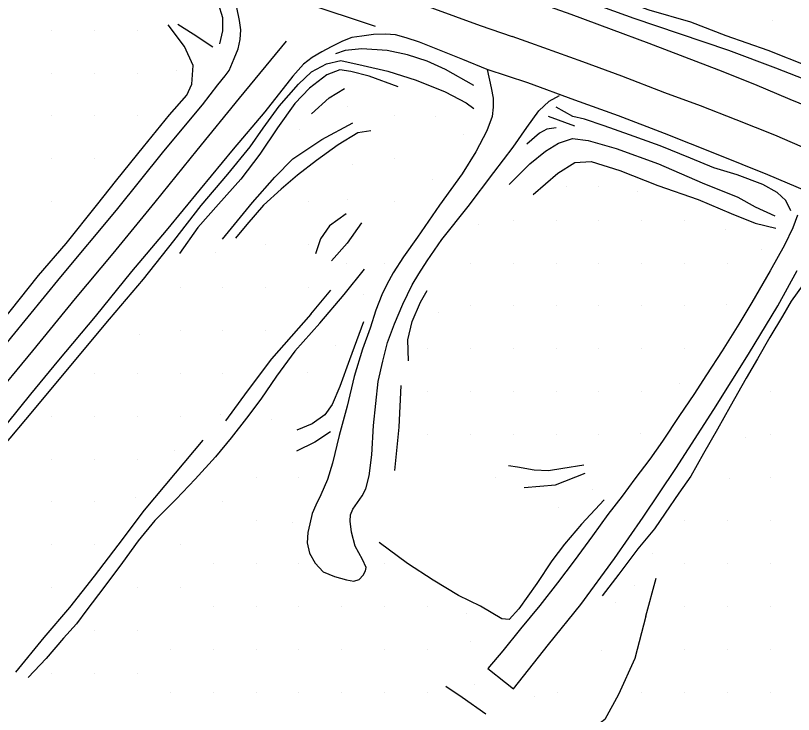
# Model space of a CAD drawing. Extents: x 1497074 to 1501343, y 481943 to 486114.
# Drawn here: x 1500516.8 to 1500789, y 482233 to 482477.4 of the extents above; entities that cross this region are included whole.
import ezdxf

# ---------------------------------------------------------------- set-up
doc = ezdxf.new("R2010")
doc.units = 0
doc.layers.add('PH Exist DTM Breakline', color=7, linetype='Continuous')
doc.layers.add('PH Exist DTM Point', color=7, linetype='Continuous')

msp = doc.modelspace()

# ---------------------------------------------------------------- linework, layer by layer
at = {"layer": 'PH Exist DTM Breakline'}
for points in [[(1500369.66, 482584.94), (1500390.85, 482577.55), (1500412.23, 482569.72), (1500436.39, 482561.28), (1500463.73, 482551.56), (1500488.07, 482542.65), (1500519.2, 482531.68), (1500547.67, 482521.38), (1500571.4, 482512.81), (1500599.53, 482502.81), (1500623.37, 482494.22), (1500646.19, 482486.12), (1500679.44, 482473.93), (1500690.61, 482470.06)], [(1500588.26, 482467.46), (1500589.39, 482472.03), (1500589.35, 482476.53), (1500587.85, 482481.48), (1500585.16, 482486.27), (1500582.07, 482489.31), (1500577.42, 482492.09), (1500569.24, 482495.63), (1500559.98, 482499.25), (1500548.78, 482504.19), (1500539.04, 482508.06)], [(1500642.81, 482473.51), (1500617.76, 482481.86), (1500589.61, 482491.56)], [(1500702.22, 482492.92), (1500720.13, 482486.15), (1500738.48, 482479.36), (1500753.05, 482475.19), (1500765.34, 482470.37), (1500780.04, 482465.31), (1500794.2, 482459.7), (1500803.34, 482456.23), (1500811.04, 482453.28), (1500816.14, 482452.68)], [(1500813.28, 482447.99), (1500797.77, 482453.19), (1500782.92, 482459.01), (1500766.39, 482465.17), (1500749.18, 482470.99), (1500733.28, 482476.34), (1500716.14, 482482.47), (1500698.83, 482489.93)], [(1500696.34, 482483.22), (1500711.1, 482477.85), (1500725.25, 482472.63), (1500738.4, 482467.66), (1500750.9, 482462.97), (1500762.77, 482458.4), (1500775.39, 482453.4), (1500787.77, 482448.18), (1500799.82, 482443.18)], [(1500414.05, 482240.94), (1500429.17, 482259.31), (1500444.34, 482278.15), (1500463.33, 482301.05), (1500480.86, 482322.54), (1500498.2, 482343.84), (1500515.56, 482364.95), (1500532.69, 482385.97), (1500552.09, 482409.26), (1500568.75, 482429.92), (1500582.21, 482446.19), (1500587.63, 482453.11), (1500590.22, 482456.23), (1500591.53, 482458.17), (1500593.37, 482462.3), (1500594.72, 482465.78), (1500595.39, 482468.97), (1500595.61, 482472.36), (1500595.23, 482475.62), (1500594.21, 482480.19)], [(1500407.29, 482243.29), (1500424.33, 482263.33), (1500439.43, 482282.02), (1500451.97, 482297.42), (1500462, 482309.33), (1500469.41, 482317.92), (1500480.82, 482332.84), (1500490.92, 482345.27), (1500499.03, 482355.28), (1500507.38, 482364.89), (1500514.89, 482373.96), (1500524.84, 482386.41), (1500534.57, 482397.68), (1500545.09, 482410.97), (1500552.2, 482419.91), (1500561.58, 482431.41), (1500570.65, 482442.63), (1500576.79, 482449.58), (1500578.54, 482453.41), (1500579.02, 482459.87), (1500575.96, 482466.59), (1500570.17, 482474.15)], [(1500585.89, 482466.28), (1500578.94, 482470.86), (1500573.57, 482474.28)], [(1500681.8, 482458.54), (1500673.29, 482462.02), (1500658.2, 482468), (1500653.46, 482469.6), (1500649.8, 482470.58), (1500646.24, 482470.85), (1500642.07, 482470.77), (1500638.02, 482470.2), (1500634.53, 482469.68), (1500631.24, 482468.38), (1500627.27, 482466.48), (1500623.97, 482464.64), (1500620.66, 482462.65), (1500617.6, 482460.38), (1500613.85, 482456.18), (1500604.01, 482443.67), (1500592.91, 482430.61), (1500581.46, 482416.66), (1500569.52, 482402.2), (1500557.37, 482387.82), (1500544.64, 482372.08), (1500531.81, 482356.82), (1500522.03, 482344.96), (1500509.47, 482329.48)], [(1500794.9, 482430.2), (1500782.58, 482435.55), (1500769, 482440.95), (1500756.48, 482445.85), (1500744.05, 482450.38), (1500729.02, 482456.19), (1500715.32, 482461.15), (1500697.19, 482467.75), (1500690.61, 482470.06)], [(1500611.55, 482468.35), (1500595.11, 482448.49), (1500580.2, 482430.32), (1500565.5, 482412.13), (1500550.82, 482394.18), (1500537.72, 482378.36), (1500522.7, 482360.14), (1500507.83, 482342.21), (1500488.41, 482318.6), (1500471.17, 482297.08), (1500457.4, 482280.5), (1500443.69, 482263.73), (1500429.82, 482246.67), (1500419.65, 482234.16)], [(1500677.15, 482452.95), (1500667.3, 482458.47), (1500660.8, 482461.39), (1500654.03, 482463.65), (1500646.81, 482465.18), (1500638.01, 482465.71), (1500632.16, 482465.09), (1500628.79, 482463.95)], [(1500511.92, 482325.95), (1500523.48, 482339.7), (1500536.72, 482355.69), (1500549.7, 482371.14), (1500561.58, 482385.22), (1500572.2, 482398.56), (1500581.74, 482410.93), (1500591.05, 482421.93), (1500598.92, 482431.5), (1500603.45, 482438.01), (1500609.06, 482445.7), (1500615.79, 482453.4), (1500620.36, 482457.63), (1500625.63, 482460.5), (1500630.67, 482461.66), (1500638.46, 482459.9), (1500647.07, 482457.9), (1500656.96, 482454.79), (1500667.17, 482450.73), (1500674.47, 482446.87), (1500677.24, 482444.81)], [(1500650.7, 482452.47), (1500640.56, 482456.11), (1500634.09, 482457.83), (1500630.28, 482458.43), (1500625.79, 482456.6), (1500619.67, 482451.96), (1500614.53, 482446.56), (1500608.43, 482438.09), (1500602.29, 482428.93), (1500595.6, 482420.2), (1500587.86, 482411.44), (1500580.62, 482403.24), (1500574.22, 482394.19)], [(1500681.8, 482458.54), (1500683.2, 482452.08), (1500683.9, 482448.53), (1500683.98, 482445.31), (1500683.61, 482442.12), (1500681.69, 482437.07), (1500677.9, 482429.69), (1500673.11, 482422), (1500665.16, 482411.03), (1500657.45, 482399.86), (1500652.58, 482392.94), (1500649, 482387.42), (1500646.72, 482383.32), (1500644.99, 482379.66), (1500642.9, 482374.29), (1500640.85, 482368.05), (1500638.19, 482360.73), (1500635.35, 482351.14), (1500632.82, 482340.8), (1500630.09, 482330.48), (1500627.72, 482320.85), (1500625.94, 482315.07), (1500623.59, 482309.7), (1500621.9, 482306.12), (1500620.66, 482303.22), (1500619.75, 482299.62), (1500619.13, 482296.63), (1500618.88, 482292.98), (1500619.63, 482289.35), (1500621.71, 482285.8), (1500624.51, 482282.85), (1500628.38, 482281.21), (1500632.58, 482280.02), (1500635.14, 482279.59), (1500637.01, 482280.12), (1500638.5, 482281.67), (1500639.29, 482283.12), (1500639.53, 482284.38), (1500638.27, 482287.11), (1500635.7, 482291.82), (1500634.32, 482296.72), (1500633.94, 482300.52), (1500634.05, 482302.74), (1500634.85, 482304.77), (1500636.45, 482307.09), (1500638.16, 482309.43), (1500639.4, 482311.82), (1500640.53, 482316.36), (1500641.46, 482323.69), (1500642.07, 482334), (1500642.84, 482341.7), (1500643.76, 482349.35), (1500645.35, 482356.45), (1500647, 482363.04), (1500649.41, 482369.6), (1500652.39, 482376.46), (1500655.62, 482383.16), (1500657.9, 482387.01), (1500660.91, 482391.64), (1500665.98, 482399.02), (1500675.21, 482410.59), (1500684.23, 482422.48), (1500691, 482431.34), (1500695.71, 482438.18), (1500699.95, 482444.05), (1500703.53, 482447.4), (1500707.2, 482449.4)], [(1500793.83, 482415.82), (1500780.1, 482421.68), (1500762.08, 482428.87), (1500743.9, 482436.08), (1500727.78, 482442.25), (1500712.55, 482447.81), (1500696.05, 482453.87), (1500681.8, 482458.54)], [(1500620.39, 482443.02), (1500626.58, 482448.56), (1500631.9, 482451.91)], [(1500788.14, 482409.05), (1500786.39, 482412.67), (1500783.36, 482415.44), (1500778.29, 482418.27), (1500769.32, 482421.68), (1500761.13, 482424.07), (1500753.02, 482427.54), (1500742.42, 482431.79), (1500731.69, 482435.64), (1500722.77, 482438.82), (1500715.88, 482441.17), (1500711.78, 482442.12), (1500706.01, 482445.27)], [(1500703.24, 482442.22), (1500712.45, 482438.85)], [(1500589.24, 482399.15), (1500599.71, 482411.93), (1500607.54, 482420.82), (1500613.82, 482427.28), (1500624.01, 482434.05), (1500634.79, 482439.85)], [(1500641.1, 482437.02), (1500636.59, 482436.31), (1500629.76, 482432.12), (1500622.17, 482426.65), (1500615.47, 482421.53), (1500609.74, 482416.65), (1500603.58, 482411.05), (1500597.74, 482404.32), (1500593.79, 482399.48)], [(1500706.03, 482438.06), (1500702.79, 482437.68), (1500700.16, 482436.25), (1500695.68, 482432.4)], [(1500689.59, 482418.32), (1500696.73, 482425.55), (1500702.29, 482429.91), (1500706.85, 482432.76), (1500711.75, 482434.4), (1500717.21, 482433.7), (1500727.05, 482430.86), (1500741.82, 482425.55), (1500757.09, 482418.87), (1500769.61, 482413.86), (1500775.7, 482410.5), (1500782.56, 482407.32)], [(1500698, 482414.73), (1500706.62, 482422.26), (1500712.51, 482425.94), (1500718.25, 482426.27), (1500728.32, 482423.17), (1500741.54, 482417.97), (1500755.74, 482413.07), (1500767.2, 482408.19), (1500775.7, 482404.78), (1500782.84, 482403.03)], [(1500632.46, 482408.01), (1500626.73, 482403.85), (1500623.57, 482399.23), (1500621.74, 482393.99)], [(1500790.49, 482407.6), (1500788.82, 482403.12), (1500785.92, 482397.03), (1500780.94, 482388.08), (1500774.43, 482377.05), (1500769.98, 482369.4), (1500764.14, 482360.09), (1500758.67, 482351.67), (1500754.22, 482344.82), (1500749.21, 482337.47), (1500743.19, 482328.55), (1500738.84, 482322.24), (1500733.53, 482315.38), (1500729.06, 482309.31), (1500724.04, 482302.82), (1500718.75, 482295.41), (1500712.31, 482286.67), (1500706.42, 482279.01), (1500700.32, 482271.06), (1500693.47, 482262.92), (1500687.36, 482255.18), (1500682.05, 482249), (1500688.3, 482244.1), (1500691.03, 482241.88), (1500703.31, 482257.46), (1500714.58, 482271.43), (1500726.37, 482287.44), (1500736.46, 482301.91), (1500747.89, 482318.91), (1500761.22, 482339.56), (1500773.29, 482358.93), (1500783.59, 482375.85), (1500790.32, 482388.22)], [(1500637.84, 482404.88), (1500632.88, 482397.76), (1500627.38, 482391.59)], [(1500623.35, 482369.82), (1500631.76, 482379.83), (1500638.98, 482388.66)], [(1500792.41, 482383.26), (1500788.24, 482377.47), (1500785.26, 482372.19), (1500780.72, 482364.92), (1500776.51, 482357.35), (1500772.49, 482350.59), (1500766.95, 482340.64), (1500762.47, 482332.74), (1500757.51, 482324.15), (1500753.1, 482316.23), (1500748.98, 482310.33), (1500744.18, 482303.34), (1500740.37, 482297.87), (1500734.62, 482290.86), (1500727.89, 482281.99), (1500722.11, 482274.39)], [(1500620.14, 482372.97), (1500627.15, 482381.29)], [(1500654.38, 482356.67), (1500654.06, 482363.91), (1500655.6, 482370.36), (1500658.55, 482377.12), (1500660.84, 482381.24)], [(1500620.14, 482372.97), (1500606.36, 482357.29), (1500597.85, 482345.96), (1500590.33, 482335.66)], [(1500623.35, 482369.82), (1500614.51, 482359.99), (1500608.08, 482351.26), (1500602.66, 482343.18), (1500597.64, 482336.55), (1500592.24, 482329.68), (1500586.79, 482323), (1500579.66, 482315.22), (1500572.96, 482308.28), (1500565.53, 482300.77), (1500559.75, 482293.63), (1500554.2, 482286.08), (1500547.65, 482277.31), (1500541.79, 482269.51), (1500538.1, 482264.63), (1500533.57, 482259.58), (1500527.48, 482252.49), (1500521.27, 482245.93)], [(1500638.53, 482370.27), (1500633.62, 482356.96), (1500630.24, 482347.6), (1500627.59, 482341.32), (1500625.06, 482337.74), (1500620.57, 482334.58), (1500615.2, 482332.4)], [(1500649.56, 482318.27), (1500651.02, 482333.37), (1500651.79, 482348.04)], [(1500626.97, 482331.81), (1500621.53, 482328.13), (1500615.11, 482325.06)], [(1500516.91, 482247.79), (1500526.87, 482259.91), (1500535.8, 482270.39), (1500544.43, 482281.31), (1500552.67, 482292.15), (1500561.96, 482304.38), (1500572.74, 482317.37), (1500582.45, 482328.83)], [(1500715.71, 482320.18), (1500708.33, 482318.96), (1500703.29, 482318.1), (1500698.27, 482318.39), (1500692.49, 482319.47), (1500689.28, 482319.87)], [(1500694.79, 482312.35), (1500705.81, 482313.29), (1500716.1, 482317.38)], [(1500722.84, 482308), (1500714.86, 482299.48), (1500708.86, 482292.54), (1500704.45, 482286.7), (1500699.2, 482278.77), (1500692.91, 482269.91), (1500689.6, 482266.11), (1500686.96, 482266.36), (1500679.56, 482270.83), (1500671.87, 482274.5), (1500662.93, 482279.9), (1500653.97, 482285.71), (1500644.01, 482293.03)], [(1500737.37, 482267.28), (1500740.98, 482280.57)], [(1500737.37, 482267.28), (1500733.54, 482252.51), (1500727.77, 482239.94), (1500722.98, 482231.23), (1500720.03, 482228.88)], [(1500681.37, 482233.07), (1500673.07, 482238.89), (1500667.39, 482242.69)]]:
    msp.add_lwpolyline(points, dxfattribs=at)
at = {"layer": 'PH Exist DTM Point'}
for p, q in [((1500781.61, 482475.58), (1500781.61, 482475.58)), ((1500529.38, 482472.25), (1500529.38, 482472.25)), ((1500544.38, 482472.25), (1500544.38, 482472.25)), ((1500559.38, 482472.25), (1500559.38, 482472.25)), ((1500573.29, 482458.21), (1500573.29, 482458.21)), ((1500529.38, 482457.25), (1500529.38, 482457.25)), ((1500544.38, 482457.25), (1500544.38, 482457.25)), ((1500559.38, 482457.25), (1500559.38, 482457.25)), ((1500632.87, 482445.62), (1500632.87, 482445.62)), ((1500529.38, 482442.25), (1500529.38, 482442.25)), ((1500544.38, 482442.25), (1500544.38, 482442.25)), ((1500559.38, 482442.25), (1500559.38, 482442.25)), ((1500649.38, 482442.25), (1500649.38, 482442.25)), ((1500663.9, 482441.97), (1500663.9, 482441.97)), ((1500616.18, 482437.6), (1500616.18, 482437.6)), ((1500673.66, 482435.73), (1500673.66, 482435.73)), ((1500529.38, 482427.25), (1500529.38, 482427.25)), ((1500544.4, 482427.28), (1500544.4, 482427.28)), ((1500634.61, 482425.27), (1500634.61, 482425.27)), ((1500649.38, 482427.25), (1500649.38, 482427.25)), ((1500662.64, 482419.87), (1500662.64, 482419.87)), ((1500709.71, 482417.53), (1500709.71, 482417.53)), ((1500720.87, 482417.65), (1500720.87, 482417.65)), ((1500734.5, 482415.69), (1500734.5, 482415.69)), ((1500529.38, 482412.25), (1500529.38, 482412.25)), ((1500619.38, 482412.25), (1500619.38, 482412.25)), ((1500632.96, 482413.21), (1500632.96, 482413.21)), ((1500649.38, 482412.25), (1500649.38, 482412.25)), ((1500678.81, 482404.22), (1500678.81, 482404.22)), ((1500690.98, 482405.8), (1500690.98, 482405.8)), ((1500705.98, 482405.8), (1500705.98, 482405.8)), ((1500720.98, 482405.8), (1500720.98, 482405.8)), ((1500735.98, 482405.8), (1500735.98, 482405.8)), ((1500750.98, 482405.8), (1500750.98, 482405.8)), ((1500765.27, 482402.49), (1500765.27, 482402.49)), ((1500604.38, 482397.25), (1500604.38, 482397.25)), ((1500619.21, 482397.35), (1500619.21, 482397.35)), ((1500777.91, 482395.42), (1500777.91, 482395.42)), ((1500586.71, 482394.67), (1500586.71, 482394.67)), ((1500632.73, 482390.77), (1500632.73, 482390.77)), ((1500645.98, 482390.8), (1500645.98, 482390.8)), ((1500675.98, 482390.8), (1500675.98, 482390.8)), ((1500690.98, 482390.8), (1500690.98, 482390.8)), ((1500705.98, 482390.8), (1500705.98, 482390.8)), ((1500720.98, 482390.8), (1500720.98, 482390.8)), ((1500735.98, 482390.8), (1500735.98, 482390.8)), ((1500750.98, 482390.8), (1500750.98, 482390.8)), ((1500765.98, 482390.8), (1500765.98, 482390.8)), ((1500574.38, 482382.25), (1500574.38, 482382.25)), ((1500589.38, 482382.25), (1500589.38, 482382.25)), ((1500604.38, 482382.25), (1500604.38, 482382.25)), ((1500619.38, 482382.25), (1500619.38, 482382.25)), ((1500638.73, 482379.84), (1500638.73, 482379.84)), ((1500765.56, 482376.32), (1500765.56, 482376.32)), ((1500664.79, 482373.68), (1500664.79, 482373.68)), ((1500675.98, 482375.8), (1500675.98, 482375.8)), ((1500690.98, 482375.8), (1500690.98, 482375.8)), ((1500705.98, 482375.8), (1500705.98, 482375.8)), ((1500720.98, 482375.8), (1500720.98, 482375.8)), ((1500735.98, 482375.8), (1500735.98, 482375.8)), ((1500750.98, 482375.8), (1500750.98, 482375.8)), ((1500560.26, 482365.73), (1500560.26, 482365.73)), ((1500574.38, 482367.25), (1500574.38, 482367.25)), ((1500589.38, 482367.25), (1500589.38, 482367.25)), ((1500604.42, 482367.32), (1500604.42, 482367.32)), ((1500628.88, 482361.97), (1500628.88, 482361.97)), ((1500660.98, 482360.8), (1500660.98, 482360.8)), ((1500675.98, 482360.8), (1500675.98, 482360.8)), ((1500690.98, 482360.8), (1500690.98, 482360.8)), ((1500705.98, 482360.8), (1500705.98, 482360.8)), ((1500720.98, 482360.8), (1500720.98, 482360.8)), ((1500735.98, 482360.8), (1500735.98, 482360.8)), ((1500750.98, 482360.8), (1500750.98, 482360.8)), ((1500544.38, 482352.25), (1500544.38, 482352.25)), ((1500559.38, 482352.25), (1500559.38, 482352.25)), ((1500574.38, 482352.25), (1500574.38, 482352.25)), ((1500589.38, 482352.25), (1500589.38, 482352.25)), ((1500619.07, 482352.43), (1500619.07, 482352.43)), ((1500749.19, 482348.63), (1500749.19, 482348.63)), ((1500660.98, 482345.8), (1500660.98, 482345.8)), ((1500675.98, 482345.8), (1500675.98, 482345.8)), ((1500690.98, 482345.8), (1500690.98, 482345.8)), ((1500705.98, 482345.8), (1500705.98, 482345.8)), ((1500720.98, 482345.8), (1500720.98, 482345.8)), ((1500735.98, 482345.8), (1500735.98, 482345.8)), ((1500780.98, 482345.8), (1500780.98, 482345.8)), ((1500529.38, 482337.25), (1500529.38, 482337.25)), ((1500544.38, 482337.25), (1500544.38, 482337.25)), ((1500559.38, 482337.25), (1500559.38, 482337.25)), ((1500574.38, 482337.25), (1500574.38, 482337.25)), ((1500588.41, 482337.92), (1500588.41, 482337.92)), ((1500606.43, 482336.11), (1500606.43, 482336.11)), ((1500660.98, 482330.8), (1500660.98, 482330.8)), ((1500675.98, 482330.8), (1500675.98, 482330.8)), ((1500690.98, 482330.8), (1500690.98, 482330.8)), ((1500705.98, 482330.8), (1500705.98, 482330.8)), ((1500720.98, 482330.8), (1500720.98, 482330.8)), ((1500735.43, 482331.24), (1500735.43, 482331.24)), ((1500780.98, 482330.8), (1500780.98, 482330.8)), ((1500772.32, 482329.71), (1500772.32, 482329.71)), ((1500572.45, 482325.41), (1500572.45, 482325.41)), ((1500529.38, 482322.25), (1500529.38, 482322.25)), ((1500544.38, 482322.25), (1500544.38, 482322.25)), ((1500559.38, 482322.25), (1500559.38, 482322.25)), ((1500600.98, 482315.8), (1500600.98, 482315.8)), ((1500615.98, 482315.8), (1500615.98, 482315.8)), ((1500684.67, 482315.86), (1500684.67, 482315.86)), ((1500766.49, 482315.52), (1500766.49, 482315.52)), ((1500780.98, 482315.8), (1500780.98, 482315.8)), ((1500718.89, 482311.58), (1500718.89, 482311.58)), ((1500558.63, 482308.79), (1500558.63, 482308.79)), ((1500529.38, 482307.25), (1500529.38, 482307.25)), ((1500544.38, 482307.25), (1500544.38, 482307.25)), ((1500589.38, 482307.25), (1500589.38, 482307.25)), ((1500706.79, 482305.37), (1500706.79, 482305.37)), ((1500600.98, 482300.8), (1500600.98, 482300.8)), ((1500613.62, 482299.97), (1500613.62, 482299.97)), ((1500750.98, 482300.8), (1500750.98, 482300.8)), ((1500765.98, 482300.8), (1500765.98, 482300.8)), ((1500780.98, 482300.8), (1500780.98, 482300.8)), ((1500529.38, 482292.25), (1500529.38, 482292.25)), ((1500544.4, 482292.29), (1500544.4, 482292.29)), ((1500574.38, 482292.25), (1500574.38, 482292.25)), ((1500739.78, 482289.41), (1500739.78, 482289.41)), ((1500585.98, 482285.8), (1500585.98, 482285.8)), ((1500600.98, 482285.8), (1500600.98, 482285.8)), ((1500615.98, 482285.8), (1500615.98, 482285.8)), ((1500645.98, 482285.8), (1500645.98, 482285.8)), ((1500750.98, 482285.8), (1500750.98, 482285.8)), ((1500765.98, 482285.8), (1500765.98, 482285.8)), ((1500780.98, 482285.8), (1500780.98, 482285.8)), ((1500529.38, 482277.25), (1500529.38, 482277.25)), ((1500559.38, 482277.25), (1500559.38, 482277.25)), ((1500574.38, 482277.25), (1500574.38, 482277.25)), ((1500733.51, 482278.02), (1500733.51, 482278.02)), ((1500585.98, 482270.8), (1500585.98, 482270.8)), ((1500600.98, 482270.8), (1500600.98, 482270.8)), ((1500615.98, 482270.8), (1500615.98, 482270.8)), ((1500630.98, 482270.8), (1500630.98, 482270.8)), ((1500645.98, 482270.8), (1500645.98, 482270.8)), ((1500660.98, 482270.8), (1500660.98, 482270.8)), ((1500726.89, 482272.08), (1500726.89, 482272.08)), ((1500750.98, 482270.8), (1500750.98, 482270.8)), ((1500765.98, 482270.8), (1500765.98, 482270.8)), ((1500780.98, 482270.8), (1500780.98, 482270.8)), ((1500674.54, 482268.22), (1500674.54, 482268.22)), ((1500544.44, 482262.35), (1500544.44, 482262.35)), ((1500559.38, 482262.25), (1500559.38, 482262.25)), ((1500676.02, 482258.46), (1500676.02, 482258.46)), ((1500570.98, 482255.8), (1500570.98, 482255.8)), ((1500585.98, 482255.8), (1500585.98, 482255.8)), ((1500600.98, 482255.8), (1500600.98, 482255.8)), ((1500615.98, 482255.8), (1500615.98, 482255.8)), ((1500630.98, 482255.8), (1500630.98, 482255.8)), ((1500645.98, 482255.8), (1500645.98, 482255.8)), ((1500660.98, 482255.8), (1500660.98, 482255.8)), ((1500721.79, 482255.35), (1500721.79, 482255.35)), ((1500750.98, 482255.8), (1500750.98, 482255.8)), ((1500765.98, 482255.8), (1500765.98, 482255.8)), ((1500780.98, 482255.8), (1500780.98, 482255.8)), ((1500529.38, 482247.25), (1500529.38, 482247.25)), ((1500544.38, 482247.25), (1500544.38, 482247.25)), ((1500559.38, 482247.25), (1500559.38, 482247.25)), ((1500677.35, 482243.26), (1500677.35, 482243.26)), ((1500570.98, 482240.8), (1500570.98, 482240.8)), ((1500585.98, 482240.8), (1500585.98, 482240.8)), ((1500600.98, 482240.8), (1500600.98, 482240.8)), ((1500615.98, 482240.8), (1500615.98, 482240.8)), ((1500630.98, 482240.8), (1500630.98, 482240.8)), ((1500645.98, 482240.8), (1500645.98, 482240.8)), ((1500660.85, 482240.59), (1500660.85, 482240.59)), ((1500706.56, 482240.64), (1500706.56, 482240.64)), ((1500735.98, 482240.8), (1500735.98, 482240.8)), ((1500750.98, 482240.8), (1500750.98, 482240.8)), ((1500765.98, 482240.8), (1500765.98, 482240.8)), ((1500780.98, 482240.8), (1500780.98, 482240.8)), ((1500698.5, 482239.2), (1500698.5, 482239.2))]:
    msp.add_line(p, q, dxfattribs=at)

doc.saveas('drawing.dxf')
